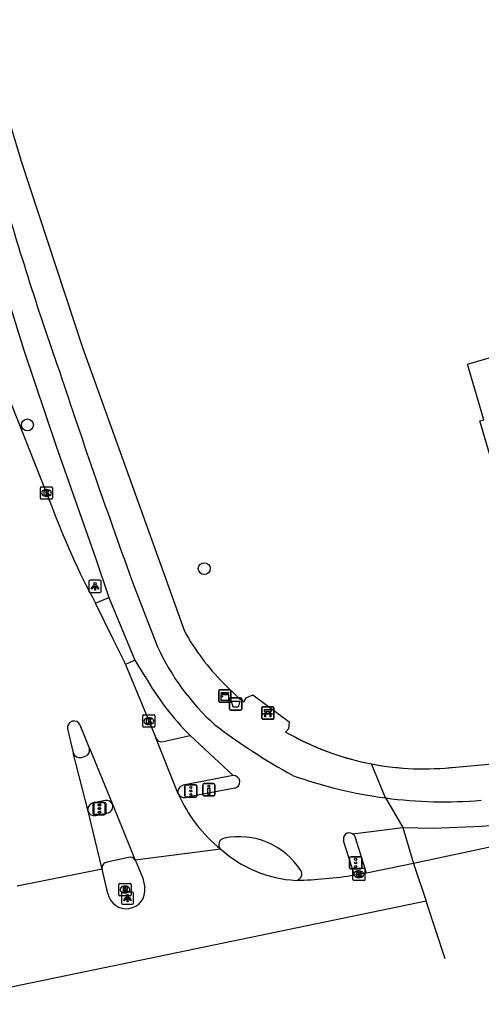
# Model space of a CAD drawing. Extents: x 160026 to 161302, y 384757 to 385701.
# Drawn here: x 160839.9 to 160877.7, y 384853.1 to 384933.8 of the extents above; entities that cross this region are included whole.
import ezdxf

# ---------------------------------------------------------------- set-up
doc = ezdxf.new("R2010")
doc.units = 0
for name, color, linetype in [('IMGEO_Afvalbak', 7, 'Continuous'), ('IMGEO_Bank', 7, 'Continuous'), ('IMGEO_Boom', 7, 'Continuous'), ('IMGEO_Drukknoppaal', 7, 'Continuous'), ('IMGEO_Fietspad_open', 7, 'Continuous'), ('IMGEO_Kast', 7, 'Continuous'), ('IMGEO_Kolk', 7, 'Continuous'), ('IMGEO_Lichtpunt', 7, 'Continuous'), ('IMGEO_Muur', 7, 'Continuous'), ('IMGEO_Pand', 7, 'Continuous'), ('IMGEO_Rijbaan_lokaal_gesloten', 7, 'Continuous'), ('IMGEO_Rijbaan_regionaal_gesloten', 7, 'Continuous'), ('IMGEO_Rioolput', 7, 'Continuous'), ('IMGEO_Verkeersregelinstallatiepaal', 7, 'Continuous'), ('IMGEO_Voetpad_open', 7, 'Continuous')]:
    doc.layers.add(name, color=color, linetype=linetype)

msp = doc.modelspace()

# ---------------------------------------------------------------- linework, layer by layer
at = {"layer": 'IMGEO_Afvalbak'}
for p, q in [((160857.079, 384877.399), (160857.079, 384878.199)), ((160857.079, 384878.199), (160857.079, 384877.399)), ((160857.179, 384878.299), (160857.969, 384878.299)), ((160857.969, 384878.299), (160857.179, 384878.299)), ((160858.069, 384878.199), (160858.069, 384877.399)), ((160858.069, 384877.399), (160858.069, 384878.199)), ((160857.969, 384877.299), (160857.179, 384877.299)), ((160857.179, 384877.299), (160857.969, 384877.299))]:
    msp.add_line(p, q, dxfattribs=at)
msp.add_lwpolyline([(160857.222, 384878.013), (160857.926, 384878.013), (160857.777, 384877.543), (160857.371, 384877.543), (160857.222, 384878.013)], dxfattribs=at)
for centre, start, end in [((160857.179, 384878.199), 90, 180), ((160857.179, 384878.199), 90, 180), ((160857.969, 384878.199), 0, 90), ((160857.969, 384878.199), 360, 90), ((160857.179, 384877.399), 180, 270), ((160857.179, 384877.399), 180, 270), ((160857.969, 384877.399), 270, 0), ((160857.969, 384877.399), 270, 0)]:
    msp.add_arc(centre, 0.1, start, end, dxfattribs=at)
at = {"layer": 'IMGEO_Bank'}
for p, q in [((160859.705, 384876.631), (160859.705, 384877.472)), ((160859.705, 384877.472), (160859.705, 384876.631)), ((160859.78, 384877.556), (160860.621, 384877.556)), ((160860.621, 384877.556), (160859.78, 384877.556)), ((160860.014, 384877.062), (160860.014, 384877.168)), ((160860.058, 384877.168), (160860.058, 384877.062)), ((160860.346, 384877.174), (160860.064, 384877.174)), ((160860.064, 384877.056), (160860.346, 384877.056)), ((160860.352, 384877.062), (160860.352, 384877.168)), ((160860.396, 384877.168), (160860.396, 384877.062)), ((160860.705, 384877.481), (160860.705, 384876.64)), ((160860.705, 384876.64), (160860.705, 384877.481)), ((160860.63, 384876.556), (160859.789, 384876.556)), ((160859.789, 384876.556), (160860.63, 384876.556)), ((160860.402, 384876.954), (160860.009, 384876.954))]:
    msp.add_line(p, q, dxfattribs=at)
for points in [[(160859.952, 384876.954), (160859.81, 384876.954), (160859.922, 384877.056), (160860.008, 384877.056)], [(160860.008, 384877.174), (160859.922, 384877.174), (160859.922, 384877.335), (160860.485, 384877.335), (160860.485, 384877.174), (160860.402, 384877.174)], [(160860.402, 384877.056), (160860.485, 384877.056), (160860.597, 384876.954), (160860.458, 384876.954)], [(160860.002, 384876.947), (160860.002, 384876.74), (160859.959, 384876.74), (160859.959, 384876.947)], [(160860.452, 384876.947), (160860.452, 384876.74), (160860.408, 384876.74), (160860.408, 384876.947)]]:
    msp.add_lwpolyline(points, dxfattribs=at)
for centre, radius, start, end in [((160859.783, 384877.478), 0.0779, 92.4484, 184.28452), ((160859.783, 384877.478), 0.0779, 92.4484, 184.28452), ((160860.007, 384877.167), 0.00671, 2.89567, 87.10433), ((160860.007, 384877.063), 0.00671, 272.89567, 357.10433), ((160860.064, 384877.167), 0.00671, 92.89567, 177.10433), ((160860.064, 384877.063), 0.00671, 182.89567, 267.10433), ((160860.346, 384877.167), 0.00671, 2.89567, 87.10433), ((160860.346, 384877.063), 0.00671, 272.89567, 357.10433), ((160860.403, 384877.167), 0.00671, 92.89567, 177.10433), ((160860.403, 384877.063), 0.00671, 182.89567, 267.10433), ((160860.627, 384877.478), 0.0779, 2.4484, 94.28452), ((160860.627, 384877.478), 0.0779, 2.4484, 94.28452), ((160859.783, 384876.634), 0.0779, 182.4484, 274.28452), ((160859.783, 384876.634), 0.0779, 182.4484, 274.28452), ((160859.952, 384876.947), 0.00671, 2.89567, 87.10433), ((160860.009, 384876.947), 0.00671, 92.89567, 177.10433), ((160860.401, 384876.947), 0.00671, 2.89567, 87.10433), ((160860.458, 384876.947), 0.00671, 92.89567, 177.10433), ((160860.627, 384876.634), 0.0779, 272.4484, 4.28452), ((160860.627, 384876.634), 0.0779, 272.4484, 4.28452)]:
    msp.add_arc(centre, radius, start, end, dxfattribs=at)
at = {"layer": 'IMGEO_Boom'}
for centre in [(160840.528, 384900.615), (160855.004, 384888.862)]:
    msp.add_circle(centre, 0.489, dxfattribs=at)
at = {"layer": 'IMGEO_Drukknoppaal'}
for p, q in [((160854.886, 384870.38), (160854.886, 384871.18)), ((160854.886, 384871.18), (160854.886, 384870.38)), ((160854.986, 384871.28), (160855.776, 384871.28)), ((160855.776, 384871.28), (160854.986, 384871.28)), ((160855.876, 384871.18), (160855.876, 384870.38)), ((160855.876, 384870.38), (160855.876, 384871.18)), ((160855.776, 384870.28), (160854.986, 384870.28)), ((160854.986, 384870.28), (160855.776, 384870.28))]:
    msp.add_line(p, q, dxfattribs=at)
msp.add_lwpolyline([(160855.456, 384870.905), (160855.456, 384870.405), (160855.306, 384870.405), (160855.306, 384870.905), (160855.456, 384870.905)], dxfattribs=at)
msp.add_circle((160855.381, 384871.07), 0.085, dxfattribs=at)
for centre, start, end in [((160854.986, 384871.18), 90, 180), ((160854.986, 384871.18), 90, 180), ((160855.776, 384871.18), 0, 90), ((160855.776, 384871.18), 360, 90), ((160854.986, 384870.38), 180, 270), ((160854.986, 384870.38), 180, 270), ((160855.776, 384870.38), 270, 0), ((160855.776, 384870.38), 270, 0)]:
    msp.add_arc(centre, 0.1, start, end, dxfattribs=at)
at = {"layer": 'IMGEO_Fietspad_open'}
for points in [[(160832.341, 384933.054), (160832.563, 384932.283), (160836.504, 384918.732), (160840.233, 384906.719), (160842.877, 384898.87), (160846.129, 384889.655), (160847.192, 384886.516)], [(160849.257, 384887.413), (160851.186, 384882.469)], [(160847.192, 384886.516), (160849.323, 384881.378)], [(160849.323, 384881.378), (160850.153, 384880.047)], [(160853.848, 384875.218), (160857.378, 384871.938)], [(160857.495, 384870.913), (160853.466, 384870.153)], [(160869.844, 384870.108), (160871.241, 384867.689)], [(160846.099, 384868.678), (160847.149, 384868.907)], [(160871.241, 384867.689), (160873.725, 384867.634), (160877.741, 384867.792), (160888.368, 384868.791), (160888.407, 384868.587)], [(160867.134, 384867.183), (160871.241, 384867.689)], [(160867.309, 384863.809), (160866.41, 384866.603)], [(160848.791, 384865.231), (160847.064, 384864.864)]]:
    msp.add_lwpolyline(points, dxfattribs=at)
for centre, radius, start, end in [((161097.911, 384994.45), 270.008, 195.88097, 199.34259), ((161456.491, 385108.116), 646.098, 198.32118, 199.973966), ((160869.082, 384890.704), 19.7, 204.70836, 227.87252), ((160869.849, 384891.289), 22.678, 209.71784, 225.12633), ((160888.04, 384918.665), 53.361, 232.92157, 241.07627), ((160857.398, 384871.421), 0.517, 280.79827, 92.22557), ((160874.648, 384906.421), 36.63, 250.1869, 262.46434), ((160853.363, 384870.688), 0.545, 206.85447, 280.87465), ((160874.649, 384906.496), 36.704, 262.47713, 274.72851), ((160845.975, 384869.168), 0.506, 196.00443, 284.16247), ((160846.984, 384869.422), 0.541, 287.7858, 18.41788), ((160856.702, 384866.304), 0.514, 96.67441, 228.19473), ((160857.86, 384860.967), 5.973, 32.54797, 101.7667), ((160866.881, 384866.757), 0.495, 59.23389, 198.16289), ((160848.946, 384864.757), 0.499, 33.4498, 108.12214), ((160847.124, 384864.374), 0.493, 96.93084, 190.79229), ((160862.474, 384863.884), 0.515, 274.35231, 35.20462)]:
    msp.add_arc(centre, radius, start, end, dxfattribs=at)
at = {"layer": 'IMGEO_Kast'}
for p, q in [((160856.186, 384878.019), (160856.186, 384878.86)), ((160856.186, 384878.86), (160856.186, 384878.019)), ((160856.261, 384878.944), (160857.102, 384878.944)), ((160857.102, 384878.944), (160856.261, 384878.944)), ((160857.186, 384878.869), (160857.186, 384878.028)), ((160857.186, 384878.028), (160857.186, 384878.869)), ((160857.111, 384877.944), (160856.27, 384877.944)), ((160856.27, 384877.944), (160857.111, 384877.944))]:
    msp.add_line(p, q, dxfattribs=at)
for points in [[(160856.381, 384878.734), (160856.981, 384878.734), (160856.981, 384878.649), (160856.381, 384878.649), (160856.381, 384878.734)], [(160856.381, 384878.559), (160856.981, 384878.559), (160856.981, 384878.07), (160856.381, 384878.07), (160856.381, 384878.559)]]:
    msp.add_lwpolyline(points, dxfattribs=at)
msp.add_circle((160856.465, 384878.408), 0.0377, dxfattribs=at)
for centre, start, end in [((160856.264, 384878.866), 92.4484, 184.28452), ((160856.264, 384878.866), 92.4484, 184.28452), ((160857.108, 384878.866), 2.4484, 94.28452), ((160857.108, 384878.866), 2.4484, 94.28452), ((160856.264, 384878.022), 182.4484, 274.28452), ((160856.264, 384878.022), 182.4484, 274.28452), ((160857.108, 384878.022), 272.4484, 4.28452), ((160857.108, 384878.022), 272.4484, 4.28452)]:
    msp.add_arc(centre, 0.0779, start, end, dxfattribs=at)
at = {"layer": 'IMGEO_Kolk'}
for p, q in [((160841.589, 384894.621), (160841.589, 384895.473)), ((160841.664, 384895.547), (160842.516, 384895.547)), ((160842.1, 384894.767), (160842.075, 384894.767)), ((160842.077, 384895.327), (160842.102, 384895.327)), ((160842.59, 384895.473), (160842.59, 384894.621)), ((160842.516, 384894.547), (160841.664, 384894.547)), ((160849.966, 384875.968), (160849.966, 384876.82)), ((160850.041, 384876.894), (160850.893, 384876.894)), ((160850.454, 384876.674), (160850.479, 384876.674)), ((160850.967, 384876.82), (160850.967, 384875.968)), ((160850.893, 384875.894), (160850.041, 384875.894)), ((160850.477, 384876.114), (160850.452, 384876.114)), ((160867.157, 384863.441), (160867.157, 384864.293)), ((160867.232, 384864.367), (160868.084, 384864.367)), ((160867.645, 384864.147), (160867.67, 384864.147)), ((160868.158, 384864.293), (160868.158, 384863.441)), ((160868.084, 384863.367), (160867.232, 384863.367)), ((160867.668, 384863.587), (160867.643, 384863.587))]:
    msp.add_line(p, q, dxfattribs=at)
for points in [[(160841.589, 384894.621), (160841.589, 384895.473)], [(160841.664, 384895.547), (160842.516, 384895.547)], [(160841.91, 384895.247), (160842.033, 384895.247), (160842.033, 384895.096), (160842.163, 384895.247), (160842.327, 384895.247), (160842.181, 384895.096), (160842.334, 384894.847), (160842.182, 384894.847), (160842.097, 384895.011), (160842.033, 384894.944), (160842.033, 384894.847), (160841.91, 384894.847), (160841.91, 384895.247)], [(160842.59, 384895.473), (160842.59, 384894.621)], [(160842.516, 384894.547), (160841.664, 384894.547)], [(160849.966, 384875.968), (160849.966, 384876.82)], [(160850.041, 384876.894), (160850.893, 384876.894)], [(160850.287, 384876.594), (160850.41, 384876.594), (160850.41, 384876.443), (160850.54, 384876.594), (160850.704, 384876.594), (160850.558, 384876.443), (160850.711, 384876.194), (160850.559, 384876.194), (160850.474, 384876.358), (160850.41, 384876.291), (160850.41, 384876.194), (160850.287, 384876.194), (160850.287, 384876.594)], [(160850.967, 384876.82), (160850.967, 384875.968)], [(160850.893, 384875.894), (160850.041, 384875.894)], [(160867.157, 384863.441), (160867.157, 384864.293)], [(160867.232, 384864.367), (160868.084, 384864.367)], [(160868.158, 384864.293), (160868.158, 384863.441)], [(160868.084, 384863.367), (160867.232, 384863.367)], [(160867.478, 384864.067), (160867.601, 384864.067), (160867.601, 384863.916), (160867.731, 384864.067), (160867.895, 384864.067), (160867.749, 384863.916), (160867.902, 384863.667), (160867.75, 384863.667), (160867.665, 384863.831), (160867.601, 384863.764), (160867.601, 384863.667), (160867.478, 384863.667), (160867.478, 384864.067)]]:
    msp.add_lwpolyline(points, dxfattribs=at)
for centre, start, end in [((160841.666, 384895.471), 91.55205, 178.44795), ((160841.666, 384895.471), 91.55205, 178.44795), ((160842.514, 384895.471), 1.55205, 88.44795), ((160842.514, 384895.471), 1.55205, 88.44795), ((160841.666, 384894.623), 181.55205, 268.44795), ((160841.666, 384894.623), 181.55205, 268.44795), ((160842.514, 384894.623), 271.55205, 358.44795), ((160842.514, 384894.623), 271.55205, 358.44795), ((160850.043, 384876.818), 91.55205, 178.44795), ((160850.043, 384876.818), 91.55205, 178.44795), ((160850.891, 384876.818), 1.55205, 88.44795), ((160850.891, 384876.818), 1.55205, 88.44795), ((160850.043, 384875.97), 181.55205, 268.44795), ((160850.043, 384875.97), 181.55205, 268.44795), ((160850.891, 384875.97), 271.55205, 358.44795), ((160850.891, 384875.97), 271.55205, 358.44795), ((160867.234, 384864.291), 91.55205, 178.44795), ((160867.234, 384864.291), 91.55205, 178.44795), ((160868.082, 384864.291), 1.55205, 88.44795), ((160868.082, 384864.291), 1.55205, 88.44795), ((160867.234, 384863.443), 181.55205, 268.44795), ((160867.234, 384863.443), 181.55205, 268.44795), ((160868.082, 384863.443), 271.55205, 358.44795), ((160868.082, 384863.443), 271.55205, 358.44795)]:
    msp.add_arc(centre, 0.0765, start, end, dxfattribs=at)
for centre, major_axis, ratio, start_param, end_param in [((160842.076, 384895.047), (-0.387, 0.002), 0.722429, 4.712389, 7.853982), ((160842.101, 384895.047), (-0.39, 0.002), 0.717154, 1.570796, 4.712389), ((160850.453, 384876.394), (-0.387, 0.002), 0.722429, 4.712389, 7.853982), ((160850.478, 384876.394), (-0.39, 0.002), 0.717154, 1.570796, 4.712389), ((160867.644, 384863.867), (-0.387, 0.002), 0.722429, 4.712389, 7.853982), ((160867.669, 384863.867), (-0.39, 0.002), 0.717154, 1.570796, 4.712389)]:
    msp.add_ellipse(centre, major_axis=major_axis, ratio=ratio, start_param=start_param, end_param=end_param, dxfattribs=at)
at = {"layer": 'IMGEO_Lichtpunt'}
for p, q in [((160845.566, 384887.821), (160845.566, 384887.014)), ((160845.566, 384887.821), (160845.566, 384887.014)), ((160846.468, 384887.916), (160845.66, 384887.916)), ((160846.468, 384887.916), (160845.66, 384887.916)), ((160846.562, 384887.014), (160846.562, 384887.821)), ((160846.562, 384887.014), (160846.562, 384887.821)), ((160845.66, 384886.92), (160846.468, 384886.92)), ((160845.66, 384886.92), (160846.468, 384886.92)), ((160848.223, 384862.322), (160848.223, 384861.515)), ((160848.223, 384862.322), (160848.223, 384861.515)), ((160849.125, 384862.417), (160848.317, 384862.417)), ((160849.125, 384862.417), (160848.317, 384862.417)), ((160849.219, 384861.515), (160849.219, 384862.322)), ((160849.219, 384861.515), (160849.219, 384862.322)), ((160848.317, 384861.421), (160849.125, 384861.421)), ((160848.317, 384861.421), (160849.125, 384861.421))]:
    msp.add_line(p, q, dxfattribs=at)
for points in [[(160845.94, 384887.485), (160845.979, 384887.457), (160845.791, 384887.195), (160845.753, 384887.222), (160845.94, 384887.485)], [(160846.042, 384887.437), (160846.089, 384887.437), (160846.089, 384887.115), (160846.042, 384887.115), (160846.042, 384887.437)], [(160846.152, 384887.457), (160846.19, 384887.484), (160846.377, 384887.222), (160846.338, 384887.194), (160846.152, 384887.457)], [(160848.597, 384861.986), (160848.636, 384861.958), (160848.448, 384861.696), (160848.41, 384861.723), (160848.597, 384861.986)], [(160848.699, 384861.938), (160848.746, 384861.938), (160848.746, 384861.616), (160848.699, 384861.616), (160848.699, 384861.938)], [(160848.809, 384861.958), (160848.847, 384861.985), (160849.034, 384861.723), (160848.995, 384861.695), (160848.809, 384861.958)]]:
    msp.add_lwpolyline(points, dxfattribs=at)
for centre in [(160846.065, 384887.619), (160848.722, 384862.12)]:
    msp.add_circle(centre, 0.0994, dxfattribs=at)
for centre, start, end in [((160845.66, 384887.821), 90, 180), ((160845.66, 384887.821), 90, 180), ((160846.468, 384887.821), 0, 90), ((160846.468, 384887.821), 0, 90), ((160845.66, 384887.014), 180, 270), ((160845.66, 384887.014), 180, 270), ((160846.468, 384887.014), 270, 0), ((160846.468, 384887.014), 270, 360), ((160848.317, 384862.322), 90, 180), ((160848.317, 384862.322), 90, 180), ((160849.125, 384862.322), 0, 90), ((160849.125, 384862.322), 0, 90), ((160848.317, 384861.515), 180, 270), ((160848.317, 384861.515), 180, 270), ((160849.125, 384861.515), 270, 0), ((160849.125, 384861.515), 270, 360)]:
    msp.add_arc(centre, 0.0946, start, end, dxfattribs=at)
at = {"layer": 'IMGEO_Muur'}
for points in [[(160856.571, 384879.497), (160857.793, 384878.308), (160858.23, 384877.983), (160858.443, 384878.308), (160858.989, 384878.536), (160861.951, 384876.326), (160861.904, 384875.771), (160861.653, 384875.485), (160862.203, 384875.209)], [(160875.589, 384872.639), (160890.756, 384874.009), (160920.33, 384878.353)]]:
    msp.add_lwpolyline(points, dxfattribs=at)
msp.add_arc((160872.981, 384895.2), 22.711, 241.66906, 276.59482, dxfattribs=at)
at = {"layer": 'IMGEO_Pand'}
msp.add_lwpolyline([(160903.645, 384888.711), (160902.764, 384888.433), (160903.894, 384884.491), (160893.18, 384881.42), (160892.047, 384885.37), (160882.912, 384882.805), (160877.565, 384900.952), (160877.877, 384901.043), (160876.549, 384905.571), (160884.052, 384907.771), (160883.422, 384909.918), (160889.918, 384911.823), (160890.544, 384909.688), (160897.491, 384911.725), (160898.845, 384907.106), (160889.895, 384904.482), (160893.87, 384891.117), (160902.246, 384893.596), (160903.645, 384888.711)], dxfattribs=at)
at = {"layer": 'IMGEO_Rijbaan_lokaal_gesloten'}
for points in [[(160835.238, 384913.97), (160836.816, 384908.917), (160838.236, 384904.691), (160842.513, 384894.011)], [(160848.565, 384881.031), (160848.476, 384881.248), (160847.547, 384883.106), (160846.113, 384886.047)], [(160848.565, 384881.031), (160851.033, 384875.013)], [(160843.821, 384875.754), (160844.287, 384873.789)], [(160845.604, 384874.182), (160844.843, 384876.072)], [(160852.877, 384870.442), (160851.033, 384875.013)], [(160845.604, 384874.182), (160847.497, 384869.593)], [(160845.489, 384869.029), (160844.287, 384873.789)], [(160846.639, 384864.282), (160845.489, 384869.029)], [(160847.497, 384869.593), (160849.362, 384865.032)]]:
    msp.add_lwpolyline(points, dxfattribs=at)
for centre, radius, start, end in [((160897.067, 384913.875), 58.058, 200.00792, 208.64126), ((160844.347, 384875.866), 0.537, 22.55799, 192.00955), ((160863.776, 384875.235), 11.906, 203.73772, 231.46803)]:
    msp.add_arc(centre, radius, start, end, dxfattribs=at)
at = {"layer": 'IMGEO_Rijbaan_regionaal_gesloten'}
for points in [[(160888.019, 384868.045), (160881.846, 384866.831), (160872.141, 384864.759)], [(160856.359, 384865.921), (160849.362, 384865.032)], [(160849.362, 384865.032), (160849.43, 384864.865), (160849.979, 384863.547), (160850.143, 384862.758)], [(160846.639, 384864.282), (160839.687, 384862.902)], [(160847.118, 384862.307), (160846.639, 384864.282)], [(160872.141, 384864.759), (160868.28, 384863.97)], [(160872.141, 384864.759), (160873.159, 384861.672)], [(160868.28, 384863.97), (160867.309, 384863.809)], [(160873.159, 384861.672), (160831.679, 384853.075)], [(160874.71, 384856.965), (160873.159, 384861.672)]]:
    msp.add_lwpolyline(points, dxfattribs=at)
for centre, radius, start, end in [((160863.019, 384873.289), 9.931, 227.88842, 267.08091), ((160861.286, 384903.193), 39.842, 271.76494, 278.695), ((160848.624, 384862.578), 1.53, 190.21175, 6.74789)]:
    msp.add_arc(centre, radius, start, end, dxfattribs=at)
at = {"layer": 'IMGEO_Rioolput'}
for p, q in [((160848.017, 384862.191), (160848.017, 384863.043)), ((160848.092, 384863.117), (160848.944, 384863.117)), ((160848.505, 384862.897), (160848.53, 384862.897)), ((160849.018, 384863.043), (160849.018, 384862.191)), ((160848.944, 384862.117), (160848.092, 384862.117)), ((160848.528, 384862.337), (160848.503, 384862.337))]:
    msp.add_line(p, q, dxfattribs=at)
for points in [[(160848.017, 384862.191), (160848.017, 384863.043)], [(160848.092, 384863.117), (160848.944, 384863.117)], [(160848.606, 384862.815), (160848.354, 384862.817), (160848.354, 384862.417)], [(160848.354, 384862.417), (160848.478, 384862.417), (160848.478, 384862.579), (160848.489, 384862.579)], [(160848.532, 384862.736), (160848.478, 384862.736), (160848.478, 384862.655)], [(160848.478, 384862.655), (160848.53, 384862.655)], [(160848.536, 384862.55), (160848.607, 384862.417), (160848.747, 384862.417), (160848.682, 384862.543)], [(160849.018, 384863.043), (160849.018, 384862.191)], [(160848.944, 384862.117), (160848.092, 384862.117)]]:
    msp.add_lwpolyline(points, dxfattribs=at)
for centre, radius, start, end in [((160848.094, 384863.041), 0.0765, 91.55205, 178.44795), ((160848.094, 384863.041), 0.0765, 91.55205, 178.44795), ((160848.488, 384862.526), 0.0533, 26.02933, 88.69889), ((160848.514, 384862.844), 0.19, 274.7715, 282.96867), ((160848.538, 384862.64), 0.0964, 77.00612, 93.18647), ((160848.552, 384862.697), 0.0378, 276.66336, 79.67722), ((160848.605, 384862.705), 0.109, 350.36119, 89.41601), ((160848.603, 384862.705), 0.112, 277.58423, 350.98172), ((160848.587, 384862.49), 0.108, 29.51342, 73.79051), ((160848.942, 384863.041), 0.0765, 1.55205, 88.44795), ((160848.942, 384863.041), 0.0765, 1.55205, 88.44795), ((160848.094, 384862.193), 0.0765, 181.55205, 268.44795), ((160848.094, 384862.193), 0.0765, 181.55205, 268.44795), ((160848.942, 384862.193), 0.0765, 271.55205, 358.44795), ((160848.942, 384862.193), 0.0765, 271.55205, 358.44795)]:
    msp.add_arc(centre, radius, start, end, dxfattribs=at)
for centre, major_axis, ratio, start_param, end_param in [((160848.504, 384862.617), (-0.387, 0.002), 0.722429, 4.712389, 7.853982), ((160848.529, 384862.617), (-0.39, 0.002), 0.717154, 1.570796, 4.712389)]:
    msp.add_ellipse(centre, major_axis=major_axis, ratio=ratio, start_param=start_param, end_param=end_param, dxfattribs=at)
at = {"layer": 'IMGEO_Verkeersregelinstallatiepaal'}
for p, q in [((160853.414, 384870.283), (160853.414, 384871.083)), ((160853.414, 384871.083), (160853.414, 384870.283)), ((160853.514, 384871.183), (160854.304, 384871.183)), ((160854.304, 384871.183), (160853.514, 384871.183)), ((160854.404, 384871.083), (160854.404, 384870.283)), ((160854.404, 384870.283), (160854.404, 384871.083)), ((160854.304, 384870.183), (160853.514, 384870.183)), ((160853.514, 384870.183), (160854.304, 384870.183)), ((160845.902, 384868.839), (160845.902, 384869.639)), ((160845.902, 384869.639), (160845.902, 384868.839)), ((160845.954, 384868.847), (160845.954, 384869.647)), ((160845.954, 384869.647), (160845.954, 384868.847)), ((160846.002, 384869.739), (160846.792, 384869.739)), ((160846.792, 384869.739), (160846.002, 384869.739)), ((160846.054, 384869.747), (160846.844, 384869.747)), ((160846.844, 384869.747), (160846.054, 384869.747)), ((160846.892, 384869.639), (160846.892, 384868.839)), ((160846.892, 384868.839), (160846.892, 384869.639)), ((160846.944, 384869.647), (160846.944, 384868.847)), ((160846.944, 384868.847), (160846.944, 384869.647)), ((160846.792, 384868.739), (160846.002, 384868.739)), ((160846.002, 384868.739), (160846.792, 384868.739)), ((160846.844, 384868.747), (160846.054, 384868.747)), ((160846.054, 384868.747), (160846.844, 384868.747)), ((160866.9, 384864.401), (160866.9, 384865.201)), ((160866.9, 384865.201), (160866.9, 384864.401)), ((160867, 384865.301), (160867.79, 384865.301)), ((160867.79, 384865.301), (160867, 384865.301)), ((160867.89, 384865.201), (160867.89, 384864.401)), ((160867.89, 384864.401), (160867.89, 384865.201)), ((160867.79, 384864.301), (160867, 384864.301)), ((160867, 384864.301), (160867.79, 384864.301))]:
    msp.add_line(p, q, dxfattribs=at)
for centre in [(160853.909, 384870.973), (160853.909, 384870.683), (160853.909, 384870.393), (160846.397, 384869.529), (160846.397, 384869.239), (160846.397, 384868.949), (160846.449, 384869.537), (160846.449, 384869.247), (160846.449, 384868.957), (160867.395, 384865.091), (160867.395, 384864.801), (160867.395, 384864.511)]:
    msp.add_circle(centre, 0.085, dxfattribs=at)
for centre, start, end in [((160853.514, 384871.083), 90, 180), ((160853.514, 384871.083), 90, 180), ((160854.304, 384871.083), 0, 90), ((160854.304, 384871.083), 360, 90), ((160853.514, 384870.283), 180, 270), ((160853.514, 384870.283), 180, 270), ((160854.304, 384870.283), 270, 0), ((160854.304, 384870.283), 270, 0), ((160846.002, 384869.639), 90, 180), ((160846.002, 384869.639), 90, 180), ((160846.054, 384869.647), 90, 180), ((160846.054, 384869.647), 90, 180), ((160846.792, 384869.639), 0, 90), ((160846.792, 384869.639), 360, 90), ((160846.844, 384869.647), 0, 90), ((160846.844, 384869.647), 360, 90), ((160846.002, 384868.839), 180, 270), ((160846.002, 384868.839), 180, 270), ((160846.054, 384868.847), 180, 270), ((160846.054, 384868.847), 180, 270), ((160846.792, 384868.839), 270, 0), ((160846.792, 384868.839), 270, 0), ((160846.844, 384868.847), 270, 0), ((160846.844, 384868.847), 270, 0), ((160867, 384865.201), 90, 180), ((160867, 384865.201), 90, 180), ((160867.79, 384865.201), 0, 90), ((160867.79, 384865.201), 360, 90), ((160867, 384864.401), 180, 270), ((160867, 384864.401), 180, 270), ((160867.79, 384864.401), 270, 0), ((160867.79, 384864.401), 270, 0)]:
    msp.add_arc(centre, 0.1, start, end, dxfattribs=at)
at = {"layer": 'IMGEO_Voetpad_open'}
for points in [[(160825.406, 384972.674), (160825.488, 384972.415), (160825.57, 384972.156), (160830.052, 384956.59), (160834.068, 384941.96), (160840.01, 384922.194), (160845.037, 384906.959), (160851.684, 384888.467), (160853.379, 384883.752)], [(160846.113, 384886.047), (160847.192, 384886.516)], [(160875.589, 384872.639), (160890.756, 384874.009), (160920.33, 384878.353), (160959.154, 384885.944)], [(160849.323, 384881.378), (160848.565, 384881.031)], [(160856.571, 384879.497), (160857.793, 384878.308), (160858.23, 384877.983), (160858.443, 384878.308), (160858.989, 384878.536), (160861.951, 384876.326), (160861.904, 384875.771), (160861.653, 384875.485), (160862.203, 384875.209)], [(160851.643, 384874.724), (160853.848, 384875.218)], [(160844.95, 384873.424), (160845.297, 384873.523)], [(160869.844, 384870.108), (160868.699, 384872.896)], [(160857.378, 384871.938), (160853.268, 384871.144)], [(160846.91, 384869.89), (160845.841, 384869.686)], [(160871.241, 384867.689), (160872.141, 384864.759)], [(160868.28, 384863.97), (160867.37, 384866.838)]]:
    msp.add_lwpolyline(points, dxfattribs=at)
for centre, radius, start, end in [((160870.169, 384893.023), 19.179, 208.9054, 224.84732), ((160851.507, 384875.226), 0.52, 204.19481, 285.10476), ((160872.997, 384895.244), 22.758, 241.68723, 259.11467), ((160845.076, 384874.027), 0.55, 293.68165, 16.36074), ((160844.811, 384873.956), 0.55, 197.64898, 284.683), ((160872.982, 384895.241), 22.752, 259.14884, 276.57883), ((160853.382, 384870.62), 0.536, 102.31076, 199.45537), ((160847.012, 384869.363), 0.537, 25.40708, 100.91752), ((160846.041, 384869.156), 0.567, 110.68773, 192.95025), ((160866.882, 384866.757), 0.495, 9.3785, 59.37029)]:
    msp.add_arc(centre, radius, start, end, dxfattribs=at)

doc.saveas('drawing.dxf')
